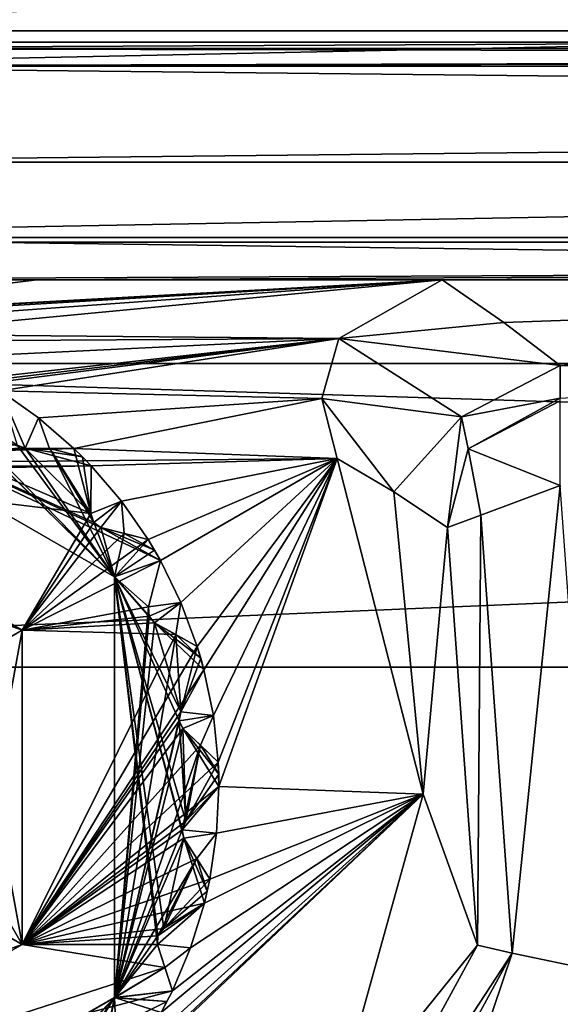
# Model space of a CAD drawing. Header units: metres. Extents: x -205 to 205, y -82 to 82.
# Tile 378 of 426: x 96.73 to 101.23, y 34.69 to 42.89. Entities that reach past the tile are written whole.
import ezdxf

# ---------------------------------------------------------------- set-up
doc = ezdxf.new("R2010")
doc.units = ezdxf.units.M
doc.layers.add('solid_PRT0003', color=7, linetype='CONTINUOUS')

msp = doc.modelspace()

# ---------------------------------------------------------------- linework, layer by layer
at = {"layer": 'solid_PRT0003'}
for points in [[(0, -75), (0, 75), (200, 75)], [(200, -75), (0, -75), (200, 75)], [(93.489235, 42.792892, 13.792893), (107.571068, 43.5, 13.5), (93.489235, 43.5, 13.5)], [(107.571068, 42.792892, 13.792892), (107.571068, 43.5, 13.5), (93.489235, 42.792892, 13.792893)], [(168.489243, 42.646446, 45.853554), (93.489235, 43, 46), (168.489243, 43, 46)], [(168.489243, 42.646446, 45.853554), (93.489235, 42.646446, 45.853554), (93.489235, 43, 46)], [(93.489235, 42.646446, 75.146446), (168.489243, 43, 75), (93.489235, 43, 75)], [(93.489235, 42.646446, 75.146446), (168.489243, 42.646446, 75.146446), (168.489243, 43, 75)], [(107.571068, 42.792892, 13.792892), (93.489235, 42.792892, 13.792893), (93.489235, 42.5, 14.5)], [(107.571068, 42.792892, 13.792892), (93.489235, 42.5, 14.5), (107.571068, 42.5, 14.5)], [(168.489243, 42.700001, 108.5), (93.489235, 42.5, 108.5), (168.489243, 42.5, 108.5)], [(168.489243, 42.700001, 108.5), (93.489235, 42.700001, 108.5), (93.489235, 42.5, 108.5)], [(93.489235, 42.700001, 78.5), (93.489235, 42.700001, 108.5), (168.489243, 42.700001, 108.5)], [(168.489243, 42.700001, 78.5), (93.489235, 42.700001, 78.5), (168.489243, 42.700001, 108.5)], [(168.489243, 42.700001, 78.5), (93.489235, 42.5, 78.5), (93.489235, 42.700001, 78.5)], [(168.489243, 42.700001, 78.5), (168.489243, 42.5, 78.5), (93.489235, 42.5, 78.5)], [(168.489243, 42.646446, 75.146446), (93.489235, 42.5, 75.5), (168.489243, 42.5, 75.5)], [(93.489235, 42.646446, 75.146446), (93.489235, 42.5, 75.5), (168.489243, 42.646446, 75.146446)], [(93.489235, 42.646446, 45.853554), (168.489243, 42.5, 45.5), (93.489235, 42.5, 45.5)], [(168.489243, 42.646446, 45.853554), (168.489243, 42.5, 45.5), (93.489235, 42.646446, 45.853554)], [(168.489243, 42.5, 108.5), (93.489235, 42.5, 108.5), (89.953697, 41.035538, 108.5)], [(168.489243, 42.5, 108.5), (89.953697, 41.035538, 108.5), (172.02478, 41.035542, 108.5)], [(111.189232, 42.5, 24.5), (107.571068, 42.5, 14.5), (93.489235, 42.5, 14.5)], [(116.988525, 42.5, 38.500713), (93.489235, 42.5, 14.5), (93.489235, 42.5, 45.5)], [(116.988525, 42.5, 38.500713), (111.189232, 42.5, 24.5), (93.489235, 42.5, 14.5)], [(168.489243, 42.5, 78), (168.489243, 42.5, 77), (93.489235, 42.5, 77)], [(93.489235, 41.700001, 76.5), (93.489235, 42.5, 77), (168.489243, 42.5, 77)], [(93.489235, 42.5, 78), (168.489243, 42.5, 78), (93.489235, 42.5, 77)], [(93.489235, 41.700001, 76.5), (168.489243, 42.5, 77), (168.489243, 41.700001, 76.5)], [(168.489243, 41.700001, 78.5), (168.489243, 42.5, 78), (93.489235, 42.5, 78)], [(93.489235, 41.700001, 78.5), (168.489243, 41.700001, 78.5), (93.489235, 42.5, 78)], [(93.489235, 42.5, 75.5), (168.489243, 42.5, 76), (168.489243, 42.5, 75.5)], [(93.489235, 42.5, 75.5), (93.489235, 42.5, 76), (168.489243, 42.5, 76)], [(168.489243, 41.700001, 76.5), (168.489243, 42.5, 76), (93.489235, 42.5, 76)], [(93.489235, 41.700001, 76.5), (168.489243, 41.700001, 76.5), (93.489235, 42.5, 76)], [(130.989243, 42.5, 44.299999), (93.489235, 42.5, 45.5), (168.489243, 42.5, 45.5)], [(130.989243, 42.5, 44.299999), (116.988525, 42.5, 38.500713), (93.489235, 42.5, 45.5)], [(93.489235, 41.700001, 106.5), (93.489235, 42.5, 107), (168.489243, 42.5, 107)], [(168.489243, 42.5, 106), (168.489243, 42.5, 107), (93.489235, 42.5, 107)], [(168.489243, 41.700001, 106.5), (93.489235, 41.700001, 106.5), (168.489243, 42.5, 107)], [(168.489243, 42.5, 106), (93.489235, 42.5, 107), (93.489235, 42.5, 106)], [(93.489235, 42.5, 106), (93.489235, 41.700001, 106.5), (168.489243, 41.700001, 106.5)], [(168.489243, 42.5, 106), (93.489235, 42.5, 106), (168.489243, 41.700001, 106.5)], [(168.489243, 42.5, 104), (93.489235, 42.5, 105), (93.489235, 42.5, 104)], [(168.489243, 42.5, 104), (168.489243, 42.5, 105), (93.489235, 42.5, 105)], [(93.489235, 41.700001, 104.5), (93.489235, 42.5, 105), (168.489243, 42.5, 105)], [(168.489243, 42.5, 102), (93.489235, 42.5, 103), (93.489235, 42.5, 102)], [(168.489243, 42.5, 102), (168.489243, 42.5, 103), (93.489235, 42.5, 103)], [(93.489235, 41.700001, 102.5), (93.489235, 42.5, 103), (168.489243, 42.5, 103)], [(168.489243, 41.700001, 104.5), (168.489243, 42.5, 104), (93.489235, 42.5, 104)], [(93.489235, 41.700001, 104.5), (168.489243, 41.700001, 104.5), (93.489235, 42.5, 104)], [(168.489243, 42.5, 100), (93.489235, 42.5, 101), (93.489235, 42.5, 100)], [(168.489243, 42.5, 100), (168.489243, 42.5, 101), (93.489235, 42.5, 101)], [(93.489235, 41.700001, 100.5), (93.489235, 42.5, 101), (168.489243, 42.5, 101)], [(168.489243, 41.700001, 102.5), (168.489243, 42.5, 102), (93.489235, 42.5, 102)], [(93.489235, 41.700001, 102.5), (168.489243, 41.700001, 102.5), (93.489235, 42.5, 102)], [(168.489243, 42.5, 98), (93.489235, 42.5, 99), (93.489235, 42.5, 98)], [(168.489243, 42.5, 98), (168.489243, 42.5, 99), (93.489235, 42.5, 99)], [(93.489235, 41.700001, 98.5), (93.489235, 42.5, 99), (168.489243, 42.5, 99)], [(168.489243, 41.700001, 100.5), (168.489243, 42.5, 100), (93.489235, 42.5, 100)], [(93.489235, 41.700001, 100.5), (168.489243, 41.700001, 100.5), (93.489235, 42.5, 100)], [(168.489243, 42.5, 96), (93.489235, 42.5, 97), (93.489235, 42.5, 96)], [(168.489243, 42.5, 96), (168.489243, 42.5, 97), (93.489235, 42.5, 97)], [(93.489235, 41.700001, 96.5), (93.489235, 42.5, 97), (168.489243, 42.5, 97)], [(168.489243, 41.700001, 98.5), (168.489243, 42.5, 98), (93.489235, 42.5, 98)], [(93.489235, 41.700001, 98.5), (168.489243, 41.700001, 98.5), (93.489235, 42.5, 98)], [(168.489243, 42.5, 94), (93.489235, 42.5, 95), (93.489235, 42.5, 94)], [(168.489243, 42.5, 94), (168.489243, 42.5, 95), (93.489235, 42.5, 95)], [(93.489235, 41.700001, 94.5), (93.489235, 42.5, 95), (168.489243, 42.5, 95)], [(168.489243, 41.700001, 96.5), (168.489243, 42.5, 96), (93.489235, 42.5, 96)], [(93.489235, 41.700001, 96.5), (168.489243, 41.700001, 96.5), (93.489235, 42.5, 96)], [(168.489243, 42.5, 92), (93.489235, 42.5, 93), (93.489235, 42.5, 92)], [(168.489243, 42.5, 92), (168.489243, 42.5, 93), (93.489235, 42.5, 93)], [(93.489235, 41.700001, 92.5), (93.489235, 42.5, 93), (168.489243, 42.5, 93)], [(168.489243, 41.700001, 94.5), (168.489243, 42.5, 94), (93.489235, 42.5, 94)], [(93.489235, 41.700001, 94.5), (168.489243, 41.700001, 94.5), (93.489235, 42.5, 94)], [(168.489243, 42.5, 90), (93.489235, 42.5, 91), (93.489235, 42.5, 90)], [(168.489243, 42.5, 90), (168.489243, 42.5, 91), (93.489235, 42.5, 91)], [(93.489235, 41.700001, 90.5), (93.489235, 42.5, 91), (168.489243, 42.5, 91)], [(168.489243, 41.700001, 92.5), (168.489243, 42.5, 92), (93.489235, 42.5, 92)], [(93.489235, 41.700001, 92.5), (168.489243, 41.700001, 92.5), (93.489235, 42.5, 92)], [(168.489243, 42.5, 88), (93.489235, 42.5, 89), (93.489235, 42.5, 88)], [(168.489243, 42.5, 88), (168.489243, 42.5, 89), (93.489235, 42.5, 89)], [(93.489235, 41.700001, 88.5), (93.489235, 42.5, 89), (168.489243, 42.5, 89)], [(168.489243, 41.700001, 90.5), (168.489243, 42.5, 90), (93.489235, 42.5, 90)], [(93.489235, 41.700001, 90.5), (168.489243, 41.700001, 90.5), (93.489235, 42.5, 90)], [(168.489243, 42.5, 86), (93.489235, 42.5, 87), (93.489235, 42.5, 86)], [(168.489243, 42.5, 86), (168.489243, 42.5, 87), (93.489235, 42.5, 87)], [(93.489235, 41.700001, 86.5), (93.489235, 42.5, 87), (168.489243, 42.5, 87)], [(168.489243, 41.700001, 88.5), (168.489243, 42.5, 88), (93.489235, 42.5, 88)], [(93.489235, 41.700001, 88.5), (168.489243, 41.700001, 88.5), (93.489235, 42.5, 88)], [(168.489243, 42.5, 84), (93.489235, 42.5, 85), (93.489235, 42.5, 84)], [(168.489243, 42.5, 84), (168.489243, 42.5, 85), (93.489235, 42.5, 85)], [(93.489235, 41.700001, 84.5), (93.489235, 42.5, 85), (168.489243, 42.5, 85)], [(168.489243, 41.700001, 86.5), (168.489243, 42.5, 86), (93.489235, 42.5, 86)], [(93.489235, 41.700001, 86.5), (168.489243, 41.700001, 86.5), (93.489235, 42.5, 86)], [(168.489243, 42.5, 82), (93.489235, 42.5, 83), (93.489235, 42.5, 82)], [(168.489243, 42.5, 82), (168.489243, 42.5, 83), (93.489235, 42.5, 83)], [(93.489235, 41.700001, 82.5), (93.489235, 42.5, 83), (168.489243, 42.5, 83)], [(168.489243, 41.700001, 84.5), (168.489243, 42.5, 84), (93.489235, 42.5, 84)], [(93.489235, 41.700001, 84.5), (168.489243, 41.700001, 84.5), (93.489235, 42.5, 84)], [(168.489243, 42.5, 80), (93.489235, 42.5, 81), (93.489235, 42.5, 80)], [(168.489243, 42.5, 80), (168.489243, 42.5, 81), (93.489235, 42.5, 81)], [(93.489235, 41.700001, 80.5), (93.489235, 42.5, 81), (168.489243, 42.5, 81)], [(168.489243, 41.700001, 82.5), (168.489243, 42.5, 82), (93.489235, 42.5, 82)], [(93.489235, 41.700001, 82.5), (168.489243, 41.700001, 82.5), (93.489235, 42.5, 82)], [(93.489235, 41.700001, 78.5), (93.489235, 42.5, 79), (168.489243, 42.5, 79)], [(168.489243, 42.5, 78.5), (168.489243, 42.5, 79), (93.489235, 42.5, 79)], [(168.489243, 42.5, 78.5), (93.489235, 42.5, 79), (93.489235, 42.5, 78.5)], [(168.489243, 41.700001, 80.5), (168.489243, 42.5, 80), (93.489235, 42.5, 80)], [(93.489235, 41.700001, 80.5), (168.489243, 41.700001, 80.5), (93.489235, 42.5, 80)], [(93.489235, 41.700001, 104.5), (168.489243, 42.5, 105), (168.489243, 41.700001, 104.5)], [(93.489235, 41.700001, 102.5), (168.489243, 42.5, 103), (168.489243, 41.700001, 102.5)], [(93.489235, 41.700001, 100.5), (168.489243, 42.5, 101), (168.489243, 41.700001, 100.5)], [(93.489235, 41.700001, 98.5), (168.489243, 42.5, 99), (168.489243, 41.700001, 98.5)], [(93.489235, 41.700001, 96.5), (168.489243, 42.5, 97), (168.489243, 41.700001, 96.5)], [(93.489235, 41.700001, 94.5), (168.489243, 42.5, 95), (168.489243, 41.700001, 94.5)], [(93.489235, 41.700001, 92.5), (168.489243, 42.5, 93), (168.489243, 41.700001, 92.5)], [(93.489235, 41.700001, 90.5), (168.489243, 42.5, 91), (168.489243, 41.700001, 90.5)], [(93.489235, 41.700001, 88.5), (168.489243, 42.5, 89), (168.489243, 41.700001, 88.5)], [(93.489235, 41.700001, 86.5), (168.489243, 42.5, 87), (168.489243, 41.700001, 86.5)], [(93.489235, 41.700001, 84.5), (168.489243, 42.5, 85), (168.489243, 41.700001, 84.5)], [(93.489235, 41.700001, 82.5), (168.489243, 42.5, 83), (168.489243, 41.700001, 82.5)], [(93.489235, 41.700001, 80.5), (168.489243, 42.5, 81), (168.489243, 41.700001, 80.5)], [(93.489235, 41.700001, 78.5), (168.489243, 42.5, 79), (168.489243, 41.700001, 78.5)], [(172.02478, 41.035542, 108.5), (89.953697, 41.035538, 108.5), (88.489235, 37.5, 108.5)], [(172.02478, 41.035542, 108.5), (88.489235, 37.5, 108.5), (173.489243, 37.5, 108.5)], [(90.963112, 40.026123, 108.410858), (93.489235, 41.072483, 108.410858), (171.015366, 40.026123, 108.410858)], [(93.489235, 40.722591, 75), (96.875961, 40.722591, 75), (168.489243, 41.072483, 108.410858)], [(93.489235, 41.072483, 108.410858), (93.489235, 40.722591, 75), (168.489243, 41.072483, 108.410858)], [(171.015366, 40.026123, 108.410858), (93.489235, 41.072483, 108.410858), (168.489243, 41.072483, 108.410858)], [(96.875961, 40.722591, 75), (100.246826, 40.722591, 75), (168.489243, 41.072483, 108.410858)], [(100.246826, 40.722591, 75), (110.791389, 40.722591, 75), (168.489243, 41.072483, 108.410858)], [(94.118439, 40.382332, 75), (96.875961, 40.722591, 75), (93.489235, 40.722591, 75)], [(94.118439, 40.382332, 75), (100.246826, 40.722591, 75), (96.875961, 40.722591, 75)], [(94.118439, 40.382332, 75), (94.489235, 40.400002, 75), (100.246826, 40.722591, 75)], [(94.506638, 40.39996, 75), (100.246826, 40.722591, 75), (94.489235, 40.400002, 75)], [(94.506638, 40.39996, 75), (94.52404, 40.399845, 75), (100.246826, 40.722591, 75)], [(94.52404, 40.399845, 75), (94.726555, 40.392773, 75), (100.246826, 40.722591, 75)], [(94.726555, 40.392773, 75), (95.11277, 40.349831, 75), (100.246826, 40.722591, 75)], [(95.11277, 40.349831, 75), (95.492798, 40.268669, 75), (100.246826, 40.722591, 75)], [(95.492798, 40.268669, 75), (99.386604, 40.233196, 75), (100.246826, 40.722591, 75)], [(99.386604, 40.233196, 75), (100.759094, 40.366833, 41.028507), (100.246826, 40.722591, 75)], [(100.246826, 40.722591, 75), (100.759094, 40.366833, 41.028507), (110.791389, 40.722591, 75)], [(100.759094, 40.366833, 41.028507), (101.227745, 40.010365, 6.989528), (110.791389, 40.722591, 75)], [(101.227745, 40.010365, 6.989528), (105.712822, 40.010365, 6.989528), (110.791389, 40.722591, 75)], [(99.386604, 40.233196, 75), (101.227745, 40.010365, 6.989528), (100.759094, 40.366833, 41.028507)], [(95.492798, 40.268669, 75), (95.687187, 40.211456, 75), (99.386604, 40.233196, 75)], [(95.687187, 40.211456, 75), (96.050598, 40.073814, 75), (99.386604, 40.233196, 75)], [(96.006042, 39.801384, 75), (96.572556, 39.796936, 75), (99.386604, 40.233196, 75)], [(96.200691, 39.850636, 75), (96.006042, 39.801384, 75), (99.386604, 40.233196, 75)], [(96.050598, 40.073814, 75), (96.398499, 39.900692, 75), (99.386604, 40.233196, 75)], [(96.200691, 39.850636, 75), (99.386604, 40.233196, 75), (96.398499, 39.900692, 75)], [(96.572556, 39.796936, 75), (99.246567, 39.735493, 75), (99.386604, 40.233196, 75)], [(100.406799, 39.58062, 6.983176), (99.386604, 40.233196, 75), (99.246567, 39.735493, 75)], [(100.406799, 39.58062, 6.983176), (101.227745, 40.010365, 6.989528), (99.386604, 40.233196, 75)], [(90.963112, 40.026123, 108.410858), (172.061722, 37.5, 108.410858), (89.916756, 37.5, 108.410858)], [(90.963112, 40.026123, 108.410858), (171.015366, 40.026123, 108.410858), (172.061722, 37.5, 108.410858)], [(94.489235, 40, 55), (97.40892, 38.662285, 55), (97.903175, 38.385479, 55)], [(97.520424, 38.249809, 55), (94.489235, 40, 55), (97.903175, 38.385479, 55)], [(94.489235, 40, 55), (97.35067, 38.703377, 55), (97.40892, 38.662285, 55)], [(94.489235, 40, 55), (97.32563, 38.777149, 55), (97.35067, 38.703377, 55)], [(94.489235, 40, 55), (96.779449, 39.32045, 55), (97.32563, 38.777149, 55)], [(94.489235, 40, 55), (96.712814, 39.345764, 55), (96.779449, 39.32045, 55)], [(94.489235, 40, 26), (94.489235, 40, 55), (97.520424, 38.249809, 55)], [(97.520508, 38.249664, 26), (94.489235, 40, 26), (97.520424, 38.249809, 55)], [(95.877762, 39.861923, 26), (94.489235, 40, 26), (97.520508, 38.249664, 26)], [(100.406799, 39.58062, 6.983176), (101.228134, 39.736137, 6.312008), (101.227745, 40.010365, 6.989528)], [(101.228134, 39.736137, 6.312008), (105.712822, 40.010365, 6.989528), (101.227745, 40.010365, 6.989528)], [(95.935257, 39.809338, 26), (95.877762, 39.861923, 26), (97.520508, 38.249664, 26)], [(96.006042, 39.801384, 26), (95.935257, 39.809338, 26), (97.520508, 38.249664, 26)], [(96.712822, 39.34576, 26), (96.006042, 39.801384, 26), (97.520508, 38.249664, 26)], [(96.572556, 39.796936, 75), (96.890312, 39.573242, 75), (99.246567, 39.735493, 75)], [(96.890312, 39.573242, 6), (96.890312, 39.573242, 75), (96.572556, 39.796936, 75)], [(96.572556, 39.796936, 55), (96.890312, 39.573242, 6), (96.572556, 39.796936, 75)], [(96.779449, 39.32045, 6), (96.890312, 39.573242, 6), (96.572556, 39.796936, 6)], [(96.572556, 39.796936, 26), (96.572556, 39.796936, 6), (96.890312, 39.573242, 6)], [(96.712814, 39.345764, 6), (96.779449, 39.32045, 6), (96.572556, 39.796936, 6)], [(96.572556, 39.796936, 26), (96.890312, 39.573242, 6), (96.572556, 39.796936, 55)], [(96.890312, 39.573242, 75), (97.184235, 39.319038, 75), (99.246567, 39.735493, 75)], [(97.184235, 39.319038, 75), (99.373909, 39.234211, 75), (99.246567, 39.735493, 75)], [(99.844337, 38.957443, 41.288708), (99.246567, 39.735493, 75), (99.373909, 39.234211, 75)], [(99.844337, 38.957443, 41.288708), (100.406799, 39.58062, 6.983176), (99.246567, 39.735493, 75)], [(100.406799, 39.58062, 6.983176), (100.463272, 39.316238, 6.433024), (101.228134, 39.736137, 6.312008)], [(100.463272, 39.316238, 6.433024), (101.228134, 39.714111, 6.289498), (101.228134, 39.736137, 6.312008)], [(100.463272, 39.316238, 6.433024), (101.228134, 39.010418, 6), (101.228134, 39.714111, 6.289498)], [(96.779449, 39.32045, 6), (96.980217, 39.319748, 6), (96.890312, 39.573242, 6)], [(97.184235, 39.319038, 55), (97.184235, 39.319038, 75), (96.890312, 39.573242, 75)], [(97.184235, 39.319038, 6), (96.890312, 39.573242, 75), (96.890312, 39.573242, 6)], [(97.184235, 39.319038, 26), (96.890312, 39.573242, 75), (97.184235, 39.319038, 6)], [(97.184235, 39.319038, 26), (97.184235, 39.319038, 55), (96.890312, 39.573242, 75)], [(96.980217, 39.319748, 6), (97.184235, 39.319038, 6), (96.890312, 39.573242, 6)], [(99.844337, 38.957443, 41.288708), (100.291084, 38.661339, 6.991273), (100.406799, 39.58062, 6.983176)], [(100.406799, 39.58062, 6.983176), (100.291084, 38.661339, 6.991273), (100.463272, 39.316238, 6.433024)], [(96.779411, 39.32045, 75), (96.712822, 39.34576, 75), (91.831642, 39.165878, 75)], [(96.982979, 39.31974, 75), (96.779411, 39.32045, 75), (91.831642, 39.165878, 75)], [(96.982979, 39.31974, 75), (91.831642, 39.165878, 75), (97.184235, 39.319038, 75)], [(97.184235, 39.319038, 75), (91.831642, 39.165878, 75), (99.373909, 39.234211, 75)], [(96.712814, 39.345764, 55), (96.712822, 39.34576, 75), (96.779411, 39.32045, 75)], [(96.712814, 39.345764, 55), (96.779411, 39.32045, 75), (96.779449, 39.32045, 55)], [(96.779411, 39.32045, 26), (96.779449, 39.32045, 6), (96.712814, 39.345764, 6)], [(96.779411, 39.32045, 26), (96.712814, 39.345764, 6), (96.712822, 39.34576, 26)], [(96.779411, 39.32045, 26), (96.712822, 39.34576, 26), (97.520508, 38.249664, 26)], [(97.184235, 39.319038, 55), (96.779411, 39.32045, 75), (96.982979, 39.31974, 75)], [(96.980217, 39.319748, 55), (96.779411, 39.32045, 75), (97.184235, 39.319038, 55)], [(96.779449, 39.32045, 55), (96.779411, 39.32045, 75), (96.980217, 39.319748, 55)], [(96.779411, 39.32045, 26), (97.184235, 39.319038, 6), (96.980217, 39.319748, 6)], [(96.982979, 39.31974, 26), (97.184235, 39.319038, 6), (96.779411, 39.32045, 26)], [(96.779411, 39.32045, 26), (96.980217, 39.319748, 6), (96.779449, 39.32045, 6)], [(96.982979, 39.31974, 26), (96.779411, 39.32045, 26), (97.520508, 38.249664, 26)], [(96.779449, 39.32045, 55), (97.327019, 39.175255, 55), (97.32563, 38.777149, 55)], [(96.779449, 39.32045, 55), (97.256561, 39.248074, 55), (97.327019, 39.175255, 55)], [(96.779449, 39.32045, 55), (96.980217, 39.319748, 55), (97.256561, 39.248074, 55)], [(96.980217, 39.319748, 55), (97.184235, 39.319038, 55), (97.256561, 39.248074, 55)], [(97.184235, 39.319038, 55), (96.982979, 39.31974, 75), (97.184235, 39.319038, 75)], [(97.184235, 39.319038, 26), (97.184235, 39.319038, 6), (96.982979, 39.31974, 26)], [(97.35067, 38.703373, 26), (96.982979, 39.31974, 26), (97.520508, 38.249664, 26)], [(97.32563, 38.777149, 26), (97.184235, 39.319038, 26), (96.982979, 39.31974, 26)], [(97.35067, 38.703373, 26), (97.32563, 38.777149, 26), (96.982979, 39.31974, 26)], [(97.256561, 39.248074, 26), (97.256561, 39.248074, 55), (97.184235, 39.319038, 55)], [(97.256561, 39.248074, 26), (97.184235, 39.319038, 55), (97.184235, 39.319038, 26)], [(97.32563, 38.777149, 26), (97.256561, 39.248074, 26), (97.184235, 39.319038, 26)], [(100.568413, 38.764652, 6.289814), (100.463272, 39.316238, 6.433024), (100.291084, 38.661339, 6.991273)], [(100.568413, 38.764652, 6.289814), (101.228134, 39.010418, 6), (100.463272, 39.316238, 6.433024)], [(97.327019, 39.175255, 75), (99.373909, 39.234211, 75), (91.831642, 39.165878, 75)], [(97.327019, 39.175255, 26), (97.327019, 39.175255, 55), (97.256561, 39.248074, 55)], [(97.327019, 39.175255, 26), (97.256561, 39.248074, 55), (97.256561, 39.248074, 26)], [(97.32563, 38.777149, 26), (97.327019, 39.175255, 26), (97.256561, 39.248074, 26)], [(97.327019, 39.175255, 75), (97.579163, 38.879566, 75), (99.373909, 39.234211, 75)], [(97.579163, 38.879566, 75), (97.800636, 38.560253, 75), (99.373909, 39.234211, 75)], [(97.800636, 38.560253, 75), (97.903175, 38.385479, 75), (99.373909, 39.234211, 75)], [(97.903175, 38.385479, 75), (98.07386, 38.036373, 75), (99.373909, 39.234211, 75)], [(98.07386, 38.036373, 75), (98.208961, 37.672016, 75), (99.373909, 39.234211, 75)], [(98.208961, 37.672016, 75), (98.264816, 37.47723, 75), (99.373909, 39.234211, 75)], [(98.264816, 37.47723, 75), (98.343323, 37.096645, 75), (99.373909, 39.234211, 75)], [(98.343323, 37.096645, 75), (98.383568, 36.710133, 75), (99.373909, 39.234211, 75)], [(98.383568, 36.710133, 75), (98.389229, 36.50758, 75), (99.373909, 39.234211, 75)], [(98.389229, 36.50758, 75), (100.086807, 36.444424, 75), (99.373909, 39.234211, 75)], [(99.844337, 38.957443, 41.288708), (99.373909, 39.234211, 75), (100.086807, 36.444424, 75)], [(94.489235, 39.114895, 75), (97.327019, 39.175255, 75), (91.831642, 39.165878, 75)], [(94.489235, 39.114895, 75), (97.32563, 38.777149, 75), (97.327019, 39.175255, 75)], [(97.32563, 38.777149, 55), (97.327019, 39.175255, 75), (97.32563, 38.777149, 75)], [(97.327019, 39.175255, 55), (97.327019, 39.175255, 75), (97.32563, 38.777149, 55)], [(97.32563, 38.777149, 6), (97.579163, 38.879566, 6), (97.327019, 39.175255, 6)], [(97.327019, 39.175255, 26), (97.32563, 38.777149, 6), (97.327019, 39.175255, 6)], [(97.32563, 38.777149, 26), (97.32563, 38.777149, 6), (97.327019, 39.175255, 26)], [(97.579163, 38.879566, 6), (97.579163, 38.879566, 75), (97.327019, 39.175255, 75)], [(97.327019, 39.175255, 55), (97.579163, 38.879566, 6), (97.327019, 39.175255, 75)], [(97.327019, 39.175255, 26), (97.327019, 39.175255, 6), (97.579163, 38.879566, 6)], [(97.327019, 39.175255, 26), (97.579163, 38.879566, 6), (97.327019, 39.175255, 55)], [(94.489235, 39.114895, 75), (96.753807, 37.80743, 75), (97.32563, 38.777149, 75)], [(96.320877, 37.557503, 74.500084), (96.753807, 37.80743, 75), (94.489235, 39.114895, 75)], [(96.753807, 35.19257, 6), (96.753807, 37.80743, 6), (94.489235, 39.114895, 6)], [(94.489235, 38.615002, 6.499915), (94.489235, 39.114895, 6), (96.753807, 37.80743, 6)], [(94.489235, 33.885105, 6), (96.753807, 35.19257, 6), (94.489235, 39.114895, 6)], [(100.828003, 35.119762, 6.289814), (101.228134, 39.010418, 6), (100.568413, 38.764652, 6.289814)], [(100.828003, 35.119762, 6.289814), (101.517036, 34.975193, 6), (101.228134, 39.010418, 6)], [(99.844337, 38.957443, 41.288708), (100.086807, 36.444424, 75), (100.291084, 38.661339, 6.991273)], [(97.32563, 38.777149, 6), (97.35067, 38.703377, 6), (97.579163, 38.879566, 6)], [(97.35067, 38.703377, 6), (97.40892, 38.662285, 6), (97.579163, 38.879566, 6)], [(97.40892, 38.662285, 6), (97.603195, 38.611679, 6), (97.579163, 38.879566, 6)], [(97.800636, 38.560253, 55), (97.800636, 38.560253, 75), (97.579163, 38.879566, 75)], [(97.800636, 38.560253, 6), (97.579163, 38.879566, 75), (97.579163, 38.879566, 6)], [(97.800636, 38.560253, 26), (97.579163, 38.879566, 75), (97.800636, 38.560253, 6)], [(97.800636, 38.560253, 26), (97.800636, 38.560253, 55), (97.579163, 38.879566, 75)], [(97.603195, 38.611679, 6), (97.800636, 38.560253, 6), (97.579163, 38.879566, 6)], [(96.753807, 37.80743, 75), (97.35067, 38.703373, 75), (97.32563, 38.777149, 75)], [(97.32563, 38.777149, 55), (97.32563, 38.777149, 75), (97.35067, 38.703373, 75)], [(97.32563, 38.777149, 55), (97.35067, 38.703373, 75), (97.35067, 38.703377, 55)], [(97.35067, 38.703373, 26), (97.35067, 38.703377, 6), (97.32563, 38.777149, 6)], [(97.35067, 38.703373, 26), (97.32563, 38.777149, 6), (97.32563, 38.777149, 26)], [(100.53981, 35.187225, 6.991273), (100.568413, 38.764652, 6.289814), (100.291084, 38.661339, 6.991273)], [(100.828003, 35.119762, 6.289814), (100.568413, 38.764652, 6.289814), (100.53981, 35.187225, 6.991273)], [(96.753807, 37.80743, 75), (97.408882, 38.662296, 75), (97.35067, 38.703373, 75)], [(96.753807, 37.80743, 75), (97.603172, 38.611687, 75), (97.408882, 38.662296, 75)], [(97.35067, 38.703377, 55), (97.35067, 38.703373, 75), (97.408882, 38.662296, 75)], [(97.35067, 38.703377, 55), (97.408882, 38.662296, 75), (97.40892, 38.662285, 55)], [(97.408882, 38.662296, 26), (97.40892, 38.662285, 6), (97.35067, 38.703377, 6)], [(97.408882, 38.662296, 26), (97.35067, 38.703377, 6), (97.35067, 38.703373, 26)], [(97.408882, 38.662296, 26), (97.35067, 38.703373, 26), (97.520508, 38.249664, 26)], [(97.800636, 38.560253, 55), (97.408882, 38.662296, 75), (97.603172, 38.611687, 75)], [(97.603195, 38.611679, 55), (97.408882, 38.662296, 75), (97.800636, 38.560253, 55)], [(97.40892, 38.662285, 55), (97.408882, 38.662296, 75), (97.603195, 38.611679, 55)], [(97.408882, 38.662296, 26), (97.800636, 38.560253, 6), (97.603195, 38.611679, 6)], [(97.603172, 38.611687, 26), (97.800636, 38.560253, 6), (97.408882, 38.662296, 26)], [(97.408882, 38.662296, 26), (97.603195, 38.611679, 6), (97.40892, 38.662285, 6)], [(97.603172, 38.611687, 26), (97.408882, 38.662296, 26), (97.520508, 38.249664, 26)], [(97.40892, 38.662285, 55), (97.853035, 38.47353, 55), (97.903175, 38.385479, 55)], [(97.40892, 38.662285, 55), (97.603195, 38.611679, 55), (97.853035, 38.47353, 55)], [(100.53981, 35.187225, 6.991273), (100.291084, 38.661339, 6.991273), (100.086807, 36.444424, 75)], [(96.320877, 37.557503, 6.499915), (94.489235, 38.615002, 6.499915), (96.753807, 37.80743, 6)], [(96.753807, 37.80743, 75), (97.800636, 38.560253, 75), (97.603172, 38.611687, 75)], [(97.800636, 38.560253, 26), (97.603172, 38.611687, 26), (97.520508, 38.249664, 26)], [(97.800636, 38.560253, 55), (97.603172, 38.611687, 75), (97.800636, 38.560253, 75)], [(97.800636, 38.560253, 26), (97.800636, 38.560253, 6), (97.603172, 38.611687, 26)], [(97.603195, 38.611679, 55), (97.800636, 38.560253, 55), (97.853035, 38.47353, 55)], [(96.753807, 37.80743, 75), (97.903175, 38.385479, 75), (97.800636, 38.560253, 75)], [(97.853035, 38.47353, 26), (97.800636, 38.560253, 26), (97.520508, 38.249664, 26)], [(97.853035, 38.47353, 26), (97.853035, 38.47353, 55), (97.800636, 38.560253, 55)], [(97.853035, 38.47353, 26), (97.800636, 38.560253, 55), (97.800636, 38.560253, 26)], [(97.903175, 38.385479, 26), (97.853035, 38.47353, 26), (97.520508, 38.249664, 26)], [(97.903175, 38.385479, 26), (97.903175, 38.385479, 55), (97.853035, 38.47353, 55)], [(97.903175, 38.385479, 26), (97.853035, 38.47353, 55), (97.853035, 38.47353, 26)], [(96.753807, 37.80743, 75), (97.802818, 38.000225, 75), (97.903175, 38.385479, 75)], [(97.520424, 38.249809, 55), (97.903175, 38.385479, 55), (97.802818, 38.000225, 55)], [(97.802818, 38.000225, 26), (97.903175, 38.385479, 26), (97.520508, 38.249664, 26)], [(97.802818, 38.000225, 55), (97.903175, 38.385479, 75), (97.802818, 38.000225, 75)], [(97.903175, 38.385479, 55), (97.903175, 38.385479, 75), (97.802818, 38.000225, 55)], [(97.802818, 38.000225, 6), (98.07386, 38.036373, 6), (97.903175, 38.385479, 6)], [(97.903175, 38.385479, 26), (97.802818, 38.000225, 6), (97.903175, 38.385479, 6)], [(97.802818, 38.000225, 26), (97.802818, 38.000225, 6), (97.903175, 38.385479, 26)], [(98.07386, 38.036373, 6), (98.07386, 38.036373, 75), (97.903175, 38.385479, 75)], [(97.903175, 38.385479, 55), (98.07386, 38.036373, 6), (97.903175, 38.385479, 75)], [(97.903175, 38.385479, 26), (97.903175, 38.385479, 6), (98.07386, 38.036373, 6)], [(97.903175, 38.385479, 26), (98.07386, 38.036373, 6), (97.903175, 38.385479, 55)], [(97.520424, 38.249809, 55), (97.882843, 35.264637, 55), (97.879356, 35.193439, 55)], [(97.520508, 34.750336, 55), (97.520424, 38.249809, 55), (97.879356, 35.193439, 55)], [(97.520424, 38.249809, 55), (97.931709, 35.32531, 55), (97.882843, 35.264637, 55)], [(97.520424, 38.249809, 55), (98.097778, 36.077579, 55), (97.931709, 35.32531, 55)], [(97.520424, 38.249809, 55), (98.08345, 36.147404, 55), (98.097778, 36.077579, 55)], [(97.520424, 38.249809, 55), (98.115692, 36.218323, 55), (98.08345, 36.147404, 55)], [(97.520424, 38.249809, 55), (98.05822, 37.052326, 55), (98.115692, 36.218323, 55)], [(97.520424, 38.249809, 55), (98.071808, 37.129036, 55), (98.05822, 37.052326, 55)], [(97.520424, 38.249809, 55), (97.854927, 37.868259, 55), (98.071808, 37.129036, 55)], [(97.520424, 38.249809, 55), (97.808731, 37.922543, 55), (97.854927, 37.868259, 55)], [(97.520424, 38.249809, 55), (97.802818, 38.000225, 55), (97.808731, 37.922543, 55)], [(97.520508, 38.249664, 26), (97.520424, 38.249809, 55), (97.520508, 34.750336, 55)], [(97.520424, 34.750191, 26), (97.520508, 38.249664, 26), (97.520508, 34.750336, 55)], [(97.802818, 38.000225, 26), (97.520508, 38.249664, 26), (97.520424, 34.750191, 26)], [(97.802818, 38.000225, 6), (97.808731, 37.922543, 6), (98.07386, 38.036373, 6)], [(97.808731, 37.922543, 6), (97.854927, 37.868259, 6), (98.07386, 38.036373, 6)], [(97.854927, 37.868259, 6), (98.030518, 37.770927, 6), (98.07386, 38.036373, 6)], [(98.030518, 37.770927, 6), (98.208961, 37.672016, 6), (98.07386, 38.036373, 6)], [(98.208961, 37.672016, 55), (98.208961, 37.672016, 75), (98.07386, 38.036373, 75)], [(98.208961, 37.672016, 6), (98.07386, 38.036373, 75), (98.07386, 38.036373, 6)], [(98.208961, 37.672016, 26), (98.07386, 38.036373, 75), (98.208961, 37.672016, 6)], [(98.208961, 37.672016, 26), (98.208961, 37.672016, 55), (98.07386, 38.036373, 75)], [(96.753807, 37.80743, 75), (97.808731, 37.922539, 75), (97.802818, 38.000225, 75)], [(97.808731, 37.922539, 26), (97.802818, 38.000225, 26), (97.520424, 34.750191, 26)], [(97.802818, 38.000225, 55), (97.802818, 38.000225, 75), (97.808731, 37.922539, 75)], [(97.802818, 38.000225, 55), (97.808731, 37.922539, 75), (97.808731, 37.922543, 55)], [(97.808731, 37.922539, 26), (97.808731, 37.922543, 6), (97.802818, 38.000225, 6)], [(97.808731, 37.922539, 26), (97.802818, 38.000225, 6), (97.802818, 38.000225, 26)], [(96.753807, 37.80743, 75), (97.854897, 37.868279, 75), (97.808731, 37.922539, 75)], [(96.753807, 37.80743, 75), (98.030502, 37.770939, 75), (97.854897, 37.868279, 75)], [(97.854897, 37.868279, 26), (97.808731, 37.922539, 26), (97.520424, 34.750191, 26)], [(98.030502, 37.770939, 26), (97.854897, 37.868279, 26), (97.520424, 34.750191, 26)], [(97.808731, 37.922543, 55), (97.808731, 37.922539, 75), (97.854897, 37.868279, 75)], [(97.808731, 37.922543, 55), (97.854897, 37.868279, 75), (97.854927, 37.868259, 55)], [(97.854897, 37.868279, 26), (97.854927, 37.868259, 6), (97.808731, 37.922543, 6)], [(97.854897, 37.868279, 26), (97.808731, 37.922543, 6), (97.808731, 37.922539, 26)], [(98.208961, 37.672016, 55), (97.854897, 37.868279, 75), (98.030502, 37.770939, 75)], [(98.030518, 37.770927, 55), (97.854897, 37.868279, 75), (98.208961, 37.672016, 55)], [(97.854927, 37.868259, 55), (97.854897, 37.868279, 75), (98.030518, 37.770927, 55)], [(97.854897, 37.868279, 26), (98.208961, 37.672016, 6), (98.030518, 37.770927, 6)], [(98.030502, 37.770939, 26), (98.208961, 37.672016, 6), (97.854897, 37.868279, 26)], [(97.854897, 37.868279, 26), (98.030518, 37.770927, 6), (97.854927, 37.868259, 6)], [(97.854927, 37.868259, 55), (98.264816, 37.47723, 55), (98.071808, 37.129036, 55)], [(97.854927, 37.868259, 55), (98.238159, 37.574986, 55), (98.264816, 37.47723, 55)], [(97.854927, 37.868259, 55), (98.030518, 37.770927, 55), (98.238159, 37.574986, 55)], [(96.320877, 35.442497, 74.500084), (96.753807, 35.19257, 75), (96.753807, 37.80743, 75)], [(96.320877, 35.442497, 74.500084), (96.753807, 37.80743, 75), (96.320877, 37.557503, 74.500084)], [(96.320877, 37.557503, 6.499915), (96.753807, 37.80743, 6), (96.753807, 35.19257, 6)], [(96.753807, 37.80743, 75), (96.753807, 35.19257, 75), (98.030502, 37.770939, 75)], [(96.753807, 35.19257, 75), (98.208961, 37.672016, 75), (98.030502, 37.770939, 75)], [(98.071808, 37.129036, 26), (98.030502, 37.770939, 26), (97.520424, 34.750191, 26)], [(98.208961, 37.672016, 55), (98.030502, 37.770939, 75), (98.208961, 37.672016, 75)], [(98.208961, 37.672016, 26), (98.208961, 37.672016, 6), (98.030502, 37.770939, 26)], [(98.071808, 37.129036, 26), (98.208961, 37.672016, 26), (98.030502, 37.770939, 26)], [(98.030518, 37.770927, 55), (98.208961, 37.672016, 55), (98.238159, 37.574986, 55)], [(96.753807, 35.19257, 75), (98.264816, 37.47723, 75), (98.208961, 37.672016, 75)], [(98.071808, 37.129036, 26), (98.238159, 37.574986, 26), (98.208961, 37.672016, 26)], [(98.238159, 37.574986, 26), (98.238159, 37.574986, 55), (98.208961, 37.672016, 55)], [(98.238159, 37.574986, 26), (98.208961, 37.672016, 55), (98.208961, 37.672016, 26)], [(96.320877, 35.442497, 6.499915), (96.320877, 37.557503, 6.499915), (96.753807, 35.19257, 6)], [(98.071808, 37.129036, 26), (98.264816, 37.47723, 26), (98.238159, 37.574986, 26)], [(98.264816, 37.47723, 26), (98.264816, 37.47723, 55), (98.238159, 37.574986, 55)], [(98.264816, 37.47723, 26), (98.238159, 37.574986, 55), (98.238159, 37.574986, 26)], [(88.489235, -37.5, 108.5), (173.489243, 37.5, 108.5), (88.489235, 37.5, 108.5)], [(88.489235, -37.5, 108.5), (173.489243, -37.5, 108.5), (173.489243, 37.5, 108.5)], [(172.061722, -37.5, 108.410858), (89.916756, -37.5, 108.410858), (89.916756, 37.5, 108.410858)], [(172.061722, 37.5, 108.410858), (172.061722, -37.5, 108.410858), (89.916756, 37.5, 108.410858)], [(96.753807, 35.19257, 75), (98.071808, 37.129036, 75), (98.264816, 37.47723, 75)], [(98.071808, 37.129036, 55), (98.264816, 37.47723, 75), (98.071808, 37.129036, 75)], [(98.264816, 37.47723, 55), (98.264816, 37.47723, 75), (98.071808, 37.129036, 55)], [(98.071808, 37.129036, 6), (98.343323, 37.096645, 6), (98.264816, 37.47723, 6)], [(98.264816, 37.47723, 26), (98.071808, 37.129036, 6), (98.264816, 37.47723, 6)], [(98.071808, 37.129036, 26), (98.071808, 37.129036, 6), (98.264816, 37.47723, 26)], [(98.343323, 37.096645, 6), (98.343323, 37.096645, 75), (98.264816, 37.47723, 75)], [(98.264816, 37.47723, 55), (98.343323, 37.096645, 6), (98.264816, 37.47723, 75)], [(98.264816, 37.47723, 26), (98.264816, 37.47723, 6), (98.343323, 37.096645, 6)], [(98.264816, 37.47723, 26), (98.343323, 37.096645, 6), (98.264816, 37.47723, 55)], [(96.753807, 35.19257, 75), (98.058212, 37.052322, 75), (98.071808, 37.129036, 75)], [(98.058212, 37.052322, 26), (98.071808, 37.129036, 26), (97.520424, 34.750191, 26)], [(98.071808, 37.129036, 55), (98.071808, 37.129036, 75), (98.058212, 37.052322, 75)], [(98.071808, 37.129036, 55), (98.058212, 37.052322, 75), (98.05822, 37.052326, 55)], [(98.058212, 37.052322, 26), (98.05822, 37.052326, 6), (98.071808, 37.129036, 6)], [(98.058212, 37.052322, 26), (98.071808, 37.129036, 6), (98.071808, 37.129036, 26)], [(98.071808, 37.129036, 6), (98.05822, 37.052326, 6), (98.343323, 37.096645, 6)], [(96.753807, 35.19257, 75), (98.089432, 36.988285, 75), (98.058212, 37.052322, 75)], [(98.089432, 36.988285, 26), (98.058212, 37.052322, 26), (97.520424, 34.750191, 26)], [(98.05822, 37.052326, 55), (98.058212, 37.052322, 75), (98.089432, 36.988285, 75)], [(98.089432, 36.988285, 26), (98.05822, 37.052326, 6), (98.058212, 37.052322, 26)], [(98.05822, 37.052326, 6), (98.089462, 36.988258, 6), (98.343323, 37.096645, 6)], [(98.05822, 37.052326, 55), (98.089432, 36.988285, 75), (98.089462, 36.988258, 55)], [(98.089432, 36.988285, 26), (98.089462, 36.988258, 6), (98.05822, 37.052326, 6)], [(98.05822, 37.052326, 55), (98.089462, 36.988258, 55), (98.115692, 36.218323, 55)], [(98.089462, 36.988258, 6), (98.235329, 36.850315, 6), (98.343323, 37.096645, 6)], [(98.235329, 36.850315, 6), (98.383568, 36.710133, 6), (98.343323, 37.096645, 6)], [(98.383568, 36.710133, 55), (98.383568, 36.710133, 75), (98.343323, 37.096645, 75)], [(98.383568, 36.710133, 6), (98.343323, 37.096645, 75), (98.343323, 37.096645, 6)], [(98.383568, 36.710133, 26), (98.343323, 37.096645, 75), (98.383568, 36.710133, 6)], [(98.383568, 36.710133, 26), (98.383568, 36.710133, 55), (98.343323, 37.096645, 75)], [(96.753807, 35.19257, 75), (98.235313, 36.850334, 75), (98.089432, 36.988285, 75)], [(98.235313, 36.850334, 26), (98.089432, 36.988285, 26), (97.520424, 34.750191, 26)], [(98.383568, 36.710133, 55), (98.089432, 36.988285, 75), (98.235313, 36.850334, 75)], [(98.235329, 36.850315, 55), (98.089432, 36.988285, 75), (98.383568, 36.710133, 55)], [(98.089462, 36.988258, 55), (98.089432, 36.988285, 75), (98.235329, 36.850315, 55)], [(98.089432, 36.988285, 26), (98.383568, 36.710133, 6), (98.235329, 36.850315, 6)], [(98.235313, 36.850334, 26), (98.383568, 36.710133, 6), (98.089432, 36.988285, 26)], [(98.089432, 36.988285, 26), (98.235329, 36.850315, 6), (98.089462, 36.988258, 6)], [(98.089462, 36.988258, 55), (98.389229, 36.50758, 55), (98.115692, 36.218323, 55)], [(98.089462, 36.988258, 55), (98.387718, 36.608894, 55), (98.389229, 36.50758, 55)], [(98.089462, 36.988258, 55), (98.235329, 36.850315, 55), (98.387718, 36.608894, 55)], [(96.753807, 35.19257, 75), (98.383568, 36.710133, 75), (98.235313, 36.850334, 75)], [(98.083443, 36.1474, 26), (98.235313, 36.850334, 26), (97.520424, 34.750191, 26)], [(98.083443, 36.1474, 26), (98.115692, 36.218323, 26), (98.235313, 36.850334, 26)], [(98.115692, 36.218323, 26), (98.383568, 36.710133, 26), (98.235313, 36.850334, 26)], [(98.383568, 36.710133, 55), (98.235313, 36.850334, 75), (98.383568, 36.710133, 75)], [(98.383568, 36.710133, 26), (98.383568, 36.710133, 6), (98.235313, 36.850334, 26)], [(98.235329, 36.850315, 55), (98.383568, 36.710133, 55), (98.387718, 36.608894, 55)], [(96.753807, 35.19257, 75), (98.389229, 36.50758, 75), (98.383568, 36.710133, 75)], [(98.115692, 36.218323, 26), (98.387718, 36.608894, 26), (98.383568, 36.710133, 26)], [(98.387718, 36.608894, 26), (98.387718, 36.608894, 55), (98.383568, 36.710133, 55)], [(98.387718, 36.608894, 26), (98.383568, 36.710133, 55), (98.383568, 36.710133, 26)], [(98.115692, 36.218323, 26), (98.389229, 36.50758, 26), (98.387718, 36.608894, 26)], [(98.389229, 36.50758, 26), (98.389229, 36.50758, 55), (98.387718, 36.608894, 55)], [(98.389229, 36.50758, 26), (98.387718, 36.608894, 55), (98.387718, 36.608894, 26)], [(96.753807, 35.19257, 75), (98.115692, 36.218323, 75), (98.389229, 36.50758, 75)], [(98.08345, 36.147404, 6), (98.370621, 36.119427, 6), (98.389229, 36.50758, 6)], [(98.115692, 36.218323, 6), (98.08345, 36.147404, 6), (98.389229, 36.50758, 6)], [(98.115692, 36.218323, 55), (98.389229, 36.50758, 75), (98.115692, 36.218323, 75)], [(98.389229, 36.50758, 55), (98.389229, 36.50758, 75), (98.115692, 36.218323, 55)], [(98.389229, 36.50758, 26), (98.115692, 36.218323, 6), (98.389229, 36.50758, 6)], [(98.115692, 36.218323, 26), (98.115692, 36.218323, 6), (98.389229, 36.50758, 26)], [(98.389229, 36.50758, 75), (98.370621, 36.119427, 75), (100.086807, 36.444424, 75)], [(98.370621, 36.119427, 6), (98.370621, 36.119427, 75), (98.389229, 36.50758, 75)], [(98.389229, 36.50758, 55), (98.370621, 36.119427, 6), (98.389229, 36.50758, 75)], [(98.389229, 36.50758, 26), (98.389229, 36.50758, 6), (98.370621, 36.119427, 6)], [(98.389229, 36.50758, 26), (98.370621, 36.119427, 6), (98.389229, 36.50758, 55)], [(97.337395, 33.835796, 75), (99.318398, 33.668903, 75), (100.086807, 36.444424, 75)], [(97.471931, 33.987328, 75), (97.337395, 33.835796, 75), (100.086807, 36.444424, 75)], [(97.707176, 34.296631, 75), (97.471931, 33.987328, 75), (100.086807, 36.444424, 75)], [(97.910477, 34.627808, 75), (97.707176, 34.296631, 75), (100.086807, 36.444424, 75)], [(98.003098, 34.808033, 75), (97.910477, 34.627808, 75), (100.086807, 36.444424, 75)], [(98.154037, 35.166122, 75), (98.003098, 34.808033, 75), (100.086807, 36.444424, 75)], [(98.268585, 35.537453, 75), (98.154037, 35.166122, 75), (100.086807, 36.444424, 75)], [(98.313484, 35.73505, 75), (98.268585, 35.537453, 75), (100.086807, 36.444424, 75)], [(98.370621, 36.119427, 75), (98.313484, 35.73505, 75), (100.086807, 36.444424, 75)], [(100.53981, 35.187225, 6.991273), (100.086807, 36.444424, 75), (99.318398, 33.668903, 75)], [(96.753807, 35.19257, 75), (98.083443, 36.1474, 75), (98.115692, 36.218323, 75)], [(98.115692, 36.218323, 55), (98.115692, 36.218323, 75), (98.083443, 36.1474, 75)], [(98.115692, 36.218323, 55), (98.083443, 36.1474, 75), (98.08345, 36.147404, 55)], [(98.083443, 36.1474, 26), (98.08345, 36.147404, 6), (98.115692, 36.218323, 6)], [(98.083443, 36.1474, 26), (98.115692, 36.218323, 6), (98.115692, 36.218323, 26)], [(96.753807, 35.19257, 75), (98.097755, 36.07761, 75), (98.083443, 36.1474, 75)], [(98.097755, 36.07761, 26), (98.083443, 36.1474, 26), (97.520424, 34.750191, 26)], [(98.08345, 36.147404, 55), (98.083443, 36.1474, 75), (98.097755, 36.07761, 75)], [(98.097755, 36.07761, 26), (98.08345, 36.147404, 6), (98.083443, 36.1474, 26)], [(98.08345, 36.147404, 55), (98.097755, 36.07761, 75), (98.097778, 36.077579, 55)], [(98.08345, 36.147404, 6), (98.097778, 36.077579, 6), (98.370621, 36.119427, 6)], [(98.097755, 36.07761, 26), (98.097778, 36.077579, 6), (98.08345, 36.147404, 6)], [(96.753807, 35.19257, 75), (98.20475, 35.907715, 75), (98.097755, 36.07761, 75)], [(98.20475, 35.907715, 26), (98.097755, 36.07761, 26), (97.520424, 34.750191, 26)], [(98.097778, 36.077579, 55), (98.268585, 35.537453, 55), (97.931709, 35.32531, 55)], [(98.313484, 35.73505, 55), (98.097755, 36.07761, 75), (98.20475, 35.907715, 75)], [(98.204758, 35.907696, 55), (98.097755, 36.07761, 75), (98.313484, 35.73505, 55)], [(98.097778, 36.077579, 55), (98.097755, 36.07761, 75), (98.204758, 35.907696, 55)], [(98.097755, 36.07761, 26), (98.313484, 35.73505, 6), (98.204758, 35.907696, 6)], [(98.20475, 35.907715, 26), (98.313484, 35.73505, 6), (98.097755, 36.07761, 26)], [(98.097755, 36.07761, 26), (98.204758, 35.907696, 6), (98.097778, 36.077579, 6)], [(98.097778, 36.077579, 6), (98.204758, 35.907696, 6), (98.370621, 36.119427, 6)], [(98.097778, 36.077579, 55), (98.29232, 35.63596, 55), (98.268585, 35.537453, 55)], [(98.097778, 36.077579, 55), (98.204758, 35.907696, 55), (98.29232, 35.63596, 55)], [(98.204758, 35.907696, 6), (98.313484, 35.73505, 6), (98.370621, 36.119427, 6)], [(98.313484, 35.73505, 55), (98.313484, 35.73505, 75), (98.370621, 36.119427, 75)], [(98.313484, 35.73505, 6), (98.370621, 36.119427, 75), (98.370621, 36.119427, 6)], [(98.313484, 35.73505, 26), (98.370621, 36.119427, 75), (98.313484, 35.73505, 6)], [(98.313484, 35.73505, 26), (98.313484, 35.73505, 55), (98.370621, 36.119427, 75)], [(96.753807, 35.19257, 75), (98.313484, 35.73505, 75), (98.20475, 35.907715, 75)], [(97.882843, 35.264633, 26), (98.20475, 35.907715, 26), (97.520424, 34.750191, 26)], [(97.882843, 35.264633, 26), (97.931709, 35.32531, 26), (98.20475, 35.907715, 26)], [(97.931709, 35.32531, 26), (98.313484, 35.73505, 26), (98.20475, 35.907715, 26)], [(98.313484, 35.73505, 55), (98.20475, 35.907715, 75), (98.313484, 35.73505, 75)], [(98.313484, 35.73505, 26), (98.313484, 35.73505, 6), (98.20475, 35.907715, 26)], [(98.204758, 35.907696, 55), (98.313484, 35.73505, 55), (98.29232, 35.63596, 55)], [(96.753807, 35.19257, 75), (98.268585, 35.537453, 75), (98.313484, 35.73505, 75)], [(97.931709, 35.32531, 26), (98.29232, 35.63596, 26), (98.313484, 35.73505, 26)], [(98.29232, 35.63596, 26), (98.29232, 35.63596, 55), (98.313484, 35.73505, 55)], [(98.29232, 35.63596, 26), (98.313484, 35.73505, 55), (98.313484, 35.73505, 26)], [(97.931709, 35.32531, 26), (98.268585, 35.537453, 26), (98.29232, 35.63596, 26)], [(98.268585, 35.537453, 26), (98.268585, 35.537453, 55), (98.29232, 35.63596, 55)], [(98.268585, 35.537453, 26), (98.29232, 35.63596, 55), (98.29232, 35.63596, 26)], [(96.753807, 35.19257, 75), (97.931709, 35.32531, 75), (98.268585, 35.537453, 75)], [(97.879356, 35.193439, 6), (98.154037, 35.166122, 6), (98.268585, 35.537453, 6)], [(97.882843, 35.264637, 6), (97.879356, 35.193439, 6), (98.268585, 35.537453, 6)], [(97.931709, 35.32531, 6), (97.882843, 35.264637, 6), (98.268585, 35.537453, 6)], [(97.931709, 35.32531, 55), (98.268585, 35.537453, 75), (97.931709, 35.32531, 75)], [(98.268585, 35.537453, 55), (98.268585, 35.537453, 75), (97.931709, 35.32531, 55)], [(98.268585, 35.537453, 26), (97.931709, 35.32531, 6), (98.268585, 35.537453, 6)], [(97.931709, 35.32531, 26), (97.931709, 35.32531, 6), (98.268585, 35.537453, 26)], [(98.154037, 35.166122, 6), (98.154037, 35.166122, 75), (98.268585, 35.537453, 75)], [(98.268585, 35.537453, 55), (98.154037, 35.166122, 6), (98.268585, 35.537453, 75)], [(98.268585, 35.537453, 26), (98.268585, 35.537453, 6), (98.154037, 35.166122, 6)], [(98.268585, 35.537453, 26), (98.154037, 35.166122, 6), (98.268585, 35.537453, 55)], [(94.489235, 34.384998, 74.500084), (96.753807, 35.19257, 75), (96.320877, 35.442497, 74.500084)], [(96.320877, 35.442497, 6.499915), (96.753807, 35.19257, 6), (94.489235, 33.885105, 6)], [(96.753807, 35.19257, 75), (97.882843, 35.264633, 75), (97.931709, 35.32531, 75)], [(97.931709, 35.32531, 55), (97.931709, 35.32531, 75), (97.882843, 35.264633, 75)], [(97.931709, 35.32531, 55), (97.882843, 35.264633, 75), (97.882843, 35.264637, 55)], [(97.882843, 35.264633, 26), (97.882843, 35.264637, 6), (97.931709, 35.32531, 6)], [(97.882843, 35.264633, 26), (97.931709, 35.32531, 6), (97.931709, 35.32531, 26)], [(96.753807, 35.19257, 75), (97.879349, 35.193478, 75), (97.882843, 35.264633, 75)], [(97.879349, 35.193478, 26), (97.882843, 35.264633, 26), (97.520424, 34.750191, 26)], [(97.882843, 35.264637, 55), (97.882843, 35.264633, 75), (97.879349, 35.193478, 75)], [(97.882843, 35.264637, 55), (97.879349, 35.193478, 75), (97.879356, 35.193439, 55)], [(97.879349, 35.193478, 26), (97.879356, 35.193439, 6), (97.882843, 35.264637, 6)], [(97.879349, 35.193478, 26), (97.882843, 35.264637, 6), (97.882843, 35.264633, 26)], [(96.753807, 35.19257, 75), (94.489235, 33.885105, 75), (97.940727, 35.002312, 75)], [(94.489235, 34.384998, 74.500084), (94.489235, 33.885105, 75), (96.753807, 35.19257, 75)], [(96.753807, 35.19257, 75), (97.940727, 35.002312, 75), (97.879349, 35.193478, 75)], [(97.940727, 35.002312, 26), (97.879349, 35.193478, 26), (97.520424, 34.750191, 26)], [(97.520508, 34.750336, 55), (97.879356, 35.193439, 55), (97.940727, 35.002289, 55)], [(98.003098, 34.808033, 55), (97.879349, 35.193478, 75), (97.940727, 35.002312, 75)], [(97.940727, 35.002289, 55), (97.879349, 35.193478, 75), (98.003098, 34.808033, 55)], [(97.879356, 35.193439, 55), (97.879349, 35.193478, 75), (97.940727, 35.002289, 55)], [(97.879349, 35.193478, 26), (98.003098, 34.808033, 6), (97.940727, 35.002289, 6)], [(97.940727, 35.002312, 26), (98.003098, 34.808033, 6), (97.879349, 35.193478, 26)], [(97.879349, 35.193478, 26), (97.940727, 35.002289, 6), (97.879356, 35.193439, 6)], [(97.879356, 35.193439, 6), (97.940727, 35.002289, 6), (98.154037, 35.166122, 6)], [(97.940727, 35.002289, 6), (98.003098, 34.808033, 6), (98.154037, 35.166122, 6)], [(98.003098, 34.808033, 55), (98.003098, 34.808033, 75), (98.154037, 35.166122, 75)], [(98.003098, 34.808033, 6), (98.154037, 35.166122, 75), (98.154037, 35.166122, 6)], [(98.003098, 34.808033, 26), (98.154037, 35.166122, 75), (98.003098, 34.808033, 6)], [(98.003098, 34.808033, 26), (98.003098, 34.808033, 55), (98.154037, 35.166122, 75)], [(100.53981, 35.187225, 6.991273), (99.318398, 33.668903, 75), (98.87368, 32.128567, 6.991273)], [(100.828003, 35.119762, 6.289814), (100.53981, 35.187225, 6.991273), (98.87368, 32.128567, 6.991273)], [(99.076447, 31.912788, 6.289814), (100.828003, 35.119762, 6.289814), (98.87368, 32.128567, 6.991273)], [(99.076447, 31.912788, 6.289814), (99.58181, 31.422537, 6), (100.828003, 35.119762, 6.289814)], [(100.828003, 35.119762, 6.289814), (99.58181, 31.422537, 6), (101.517036, 34.975193, 6)], [(94.489235, 33.885105, 75), (98.003098, 34.808033, 75), (97.940727, 35.002312, 75)], [(98.003098, 34.808033, 26), (97.940727, 35.002312, 26), (97.520424, 34.750191, 26)], [(97.520508, 34.750336, 55), (97.940727, 35.002289, 55), (98.003098, 34.808033, 55)], [(98.003098, 34.808033, 55), (97.940727, 35.002312, 75), (98.003098, 34.808033, 75)], [(98.003098, 34.808033, 26), (98.003098, 34.808033, 6), (97.940727, 35.002312, 26)], [(101.517036, 34.975193, 6), (99.58181, 31.422537, 6), (100.989235, 20.299999, 6)], [(101.517036, 34.975193, 6), (100.989235, 20.299999, 6), (101.514763, -34.96476, 6)], [(94.489235, 33.885105, 75), (97.910477, 34.627808, 75), (98.003098, 34.808033, 75)], [(94.489235, 33, 55), (97.520508, 34.750336, 55), (96.066124, 33.22686, 55)], [(97.520424, 34.750191, 26), (97.520508, 34.750336, 55), (94.489235, 33, 55)], [(94.489235, 33, 26), (97.520424, 34.750191, 26), (94.489235, 33, 55)], [(97.520424, 34.750191, 26), (94.489235, 33, 26), (97.531425, 34.506107, 26)], [(97.520508, 34.750336, 55), (96.117409, 33.276375, 55), (96.066124, 33.22686, 55)], [(97.520508, 34.750336, 55), (96.194565, 33.287151, 55), (96.117409, 33.276375, 55)], [(97.520508, 34.750336, 55), (96.867935, 33.782558, 55), (96.194565, 33.287151, 55)], [(97.520508, 34.750336, 55), (96.939987, 33.812187, 55), (96.867935, 33.782558, 55)], [(97.520508, 34.750336, 55), (97.447922, 34.391399, 55), (96.939987, 33.812187, 55)], [(97.520508, 34.750336, 55), (97.469002, 34.459492, 55), (97.447922, 34.391399, 55)], [(97.520508, 34.750336, 55), (97.531425, 34.506107, 55), (97.469002, 34.459492, 55)], [(97.957962, 34.717319, 26), (98.003098, 34.808033, 26), (97.520424, 34.750191, 26)], [(97.531425, 34.506107, 26), (97.957962, 34.717319, 26), (97.520424, 34.750191, 26)], [(97.520508, 34.750336, 55), (98.003098, 34.808033, 55), (97.957962, 34.717319, 55)], [(97.520508, 34.750336, 55), (97.910477, 34.627808, 55), (97.531425, 34.506107, 55)], [(97.520508, 34.750336, 55), (97.957962, 34.717319, 55), (97.910477, 34.627808, 55)], [(97.957962, 34.717319, 26), (97.957962, 34.717319, 55), (98.003098, 34.808033, 55)], [(97.957962, 34.717319, 26), (98.003098, 34.808033, 55), (98.003098, 34.808033, 26)], [(97.531425, 34.506107, 26), (97.910477, 34.627808, 26), (97.957962, 34.717319, 26)], [(97.910477, 34.627808, 26), (97.910477, 34.627808, 55), (97.957962, 34.717319, 55)], [(97.910477, 34.627808, 26), (97.957962, 34.717319, 55), (97.957962, 34.717319, 26)]]:
    msp.add_3dface(points, dxfattribs=at)

doc.saveas('drawing.dxf')
